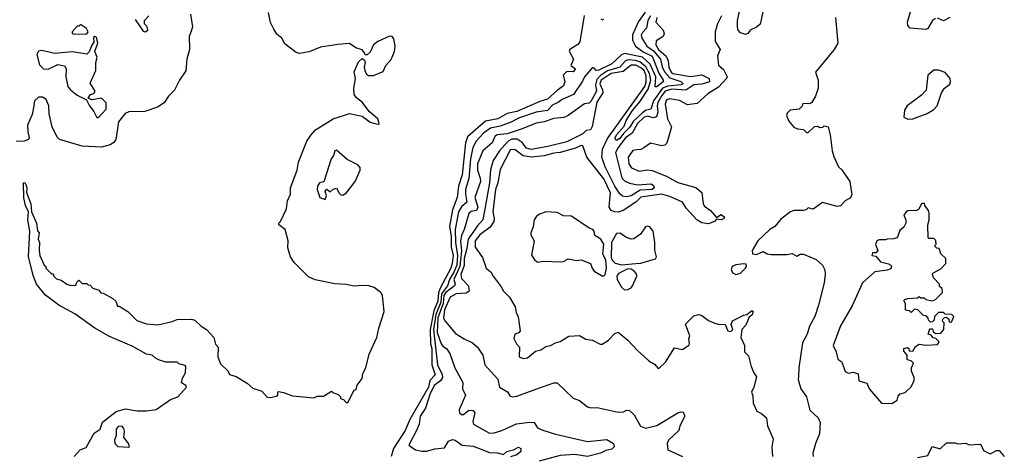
# Model space of a CAD drawing. Extents: x 2210602 to 2357277, y 510288 to 673808.
# Tile 300 of 464: x 2294647 to 2300763, y 606295 to 609011. Entities that reach past the tile are written whole.
import ezdxf

# ---------------------------------------------------------------- set-up
doc = ezdxf.new("R2010")
doc.units = 0

msp = doc.modelspace()

# ---------------------------------------------------------------- linework, layer by layer
at = {"layer": '0CON05XD'}
for points in [[(2299284, 609155), (2299246.9, 608983.1), (2299225, 608963.8), (2299184.4, 608945.6), (2299170, 608925), (2299155, 608918), (2299125, 608928.8), (2299110, 608945), (2299105.7, 608965), (2299105.7, 609005.7), (2299141.8, 609165)], [(2295707.7, 609045), (2295719.7, 608965), (2295714.6, 608944.6), (2295700.7, 608905), (2295701.6, 608825), (2295685.7, 608764.3), (2295678.3, 608691.7), (2295640.4, 608635), (2295608.8, 608571.2), (2295570.9, 608535), (2295545.7, 608494.3), (2295502.9, 608467.1), (2295425, 608439.1), (2295325, 608437.5), (2295301.9, 608428.1), (2295261.3, 608375), (2295245.2, 608264.8), (2295232.3, 608247.7), (2295208.3, 608231.7), (2295155, 608218.4), (2295034.7, 608224.7), (2294895, 608265.6), (2294879.8, 608279.8), (2294850, 608345), (2294829.4, 608425), (2294827.8, 608475), (2294812.2, 608515), (2294789.5, 608529.5), (2294765, 608527.9), (2294740, 608505), (2294734.6, 608475.4), (2294725, 608420), (2294696.5, 608355), (2294697.5, 608315), (2294706.7, 608275), (2294702.5, 608265), (2294675.8, 608254.2), (2294625, 608252.5)], [(2295435, 607120), (2295505, 607113.3), (2295595, 607133.3), (2295625, 607146.7), (2295715, 607147.5), (2295735, 607142.5), (2295773.9, 607103.9), (2295807.5, 607085), (2295852.5, 607035), (2295863, 606993), (2295880, 606975), (2295877.5, 606915), (2295895, 606870), (2295942.5, 606825), (2295950, 606805), (2295991.2, 606791.2), (2296059.6, 606749.6), (2296095, 606720), (2296151.2, 606701.2), (2296185, 606663.6), (2296208.2, 606661.8), (2296240.7, 606669.3), (2296250, 606675), (2296250, 606695), (2296255, 606697.5), (2296285, 606693.3), (2296342.3, 606672.3), (2296475, 606660), (2296495, 606670), (2296535, 606670), (2296585, 606700), (2296591.7, 606691.7), (2296625, 606680), (2296640, 606665), (2296640, 606655), (2296658.3, 606648.3), (2296675, 606630), (2296685, 606630), (2296723.9, 606706.1), (2296738.3, 606711.7), (2296743, 606737), (2296775, 606780), (2296779.5, 606810.5), (2296796.9, 606845), (2296818.5, 606931.5), (2296865, 607034), (2296878, 607092), (2296910.4, 607195), (2296901.4, 607295), (2296891.2, 607315), (2296848.8, 607345), (2296815, 607355.5), (2296778.3, 607358.3), (2296725, 607352.5), (2296674.6, 607364.6), (2296605, 607367.1), (2296482.2, 607392.2), (2296441.4, 607411.4), (2296351.3, 607501.3), (2296328.8, 607535), (2296312.3, 607592.3), (2296315.5, 607635.5), (2296296, 607705), (2296257.5, 607735), (2296257.5, 607745), (2296267.5, 607755), (2296303.6, 607833.6), (2296310, 607885), (2296330, 607925), (2296328.8, 607965), (2296370.6, 608075), (2296379.5, 608125), (2296430, 608255), (2296458.1, 608295), (2296484.2, 608325), (2296595, 608393.6), (2296695, 608428.1), (2296775, 608410.8), (2296825, 608374.2), (2296845, 608366.2), (2296875, 608360), (2296880, 608365), (2296872.5, 608395), (2296818.9, 608438.9), (2296775.9, 608495.9), (2296738.8, 608525), (2296724.2, 608545), (2296722, 608585), (2296733.3, 608645), (2296724.1, 608685.9), (2296751.7, 608748.3), (2296775, 608770), (2296788.8, 608758.8), (2296792.5, 608745), (2296786.7, 608715), (2296791.2, 608695), (2296802, 608672), (2296813.9, 608663.9), (2296845, 608663.3), (2296905, 608687.5), (2296921.2, 608725), (2296955, 608763.3), (2296975, 608813.3), (2296978.8, 608845), (2296972.1, 608892.1), (2296960.8, 608905), (2296945, 608908.2), (2296872.5, 608875), (2296844.2, 608855), (2296825, 608807.5), (2296805, 608792.5), (2296792.5, 608792.5), (2296790, 608805), (2296775, 608822.5), (2296735, 608836.2), (2296695, 608861.8), (2296624.3, 608855.7), (2296515, 608839.5), (2296445, 608809.8), (2296385, 608799.2), (2296365, 608807.3), (2296295, 608860.8), (2296275.2, 608895.2), (2296245, 608920.4), (2296225, 608951.1), (2296205, 608994), (2296192.9, 609055)], [(2298532, 609058), (2298490.6, 608999.4), (2298453.8, 608916.2), (2298453.2, 608883.2), (2298472.5, 608845), (2298520.1, 608810.1), (2298575, 608783.8), (2298618.3, 608678.3), (2298643.8, 608635), (2298643.5, 608625), (2298605, 608593.8), (2298595, 608592.9), (2298599.7, 608655), (2298563.4, 608733.4), (2298515, 608778.4), (2298405, 608799.8), (2298385, 608791.6), (2298324.5, 608735), (2298245, 608696.5), (2298227.5, 608695), (2298215, 608710), (2298205, 608712.5), (2298155, 608655.7), (2298142.2, 608627.8), (2298087.3, 608545), (2298016.9, 608515), (2297992.9, 608495), (2297959.5, 608480.5), (2297925, 608444.8), (2297855, 608435.8), (2297745, 608398.5), (2297705, 608375.8), (2297632.2, 608347.8), (2297571.9, 608335), (2297528.2, 608305), (2297482.9, 608255), (2297462.4, 608215), (2297448.1, 608145), (2297437, 608023), (2297416.9, 607955), (2297415.8, 607925), (2297425.4, 607875), (2297392.6, 607847.4), (2297373.5, 607816.5), (2297352.1, 607705), (2297354.9, 607624.9), (2297367, 607545), (2297361.8, 607485), (2297346, 607444), (2297318, 607395), (2297305.6, 607355), (2297267.5, 607305), (2297263.2, 607255), (2297232.2, 607177.8), (2297216.8, 607085), (2297242.2, 606865), (2297272, 606805), (2297273.2, 606785), (2297261.2, 606765), (2297221.4, 606735), (2297195, 606679.4), (2297168, 606595), (2297135.4, 606545), (2297128.6, 606495), (2297112.5, 606455), (2297064, 606365), (2297106.2, 606335), (2297145, 606326.5), (2297175, 606327.2), (2297225, 606341.6), (2297285, 606349.1), (2297310.1, 606389.9), (2297335, 606399.8), (2297353.1, 606395), (2297395, 606365.7), (2297465, 606358.9), (2297496.2, 606346.2), (2297565, 606318.5), (2297615, 606317.5), (2297653.3, 606306.7), (2297674.1, 606325.9), (2297713.8, 606336.2), (2297745, 606352.2), (2297760, 606345), (2297760, 606325), (2297735.7, 606305), (2297695, 606291.8)], [(2300335, 609017.5), (2300317.5, 609005), (2300287.5, 608955), (2300275, 608950), (2300178, 608958), (2300163.3, 608975), (2300161.2, 608995), (2300182.1, 609067.9)], [(2294985, 608920), (2295065, 608922.5), (2295072.5, 608935), (2295062.5, 608955), (2295025, 608980), (2295015, 608970), (2295005, 608970), (2294972.5, 608935), (2294972.5, 608925), (2294985, 608920)], [(2295365, 609010.8), (2295415, 608939.2), (2295425.9, 608934.1), (2295443.3, 608945), (2295440, 608965), (2295423.3, 608985), (2295423.3, 609005), (2295448.8, 609035)], [(2298153, 609037), (2298126.5, 608873.5), (2298113.4, 608856.6), (2298063.8, 608825), (2298061.2, 608815), (2298086.7, 608765), (2298070, 608725), (2298100, 608705), (2298085, 608686.7), (2298045, 608687.5), (2298023.9, 608666.1), (2298033.8, 608625), (2298025, 608598.8), (2297987, 608573), (2297925, 608515.8), (2297878.3, 608501.7), (2297735, 608438.9), (2297675, 608427.8), (2297618, 608395), (2297541, 608379), (2297428.6, 608281.4), (2297415.6, 608244.4), (2297396.1, 608045), (2297372.4, 607975), (2297365.2, 607905), (2297335, 607827.3), (2297316.8, 607725), (2297328.1, 607665), (2297328.1, 607595), (2297339.2, 607545), (2297334.4, 607495), (2297325, 607465.5), (2297258.2, 607341.8), (2297249, 607311), (2297245, 607261.1), (2297219.4, 607200.6), (2297196, 607085), (2297199.9, 606995), (2297206.8, 606965), (2297206.7, 606865), (2297227.4, 606802.6), (2297195, 606766.4), (2297187, 606725), (2297070.2, 606525), (2297041.4, 606455), (2296968.9, 606345), (2296954.8, 606295)], [(2298565.2, 609035), (2298548.3, 609005), (2298541.4, 608958.6), (2298515, 608931.5), (2298508.6, 608915), (2298511.8, 608895), (2298542.4, 608845), (2298585, 608816.6), (2298626.9, 608765), (2298638.6, 608715), (2298655, 608684.1), (2298685, 608647.9), (2298755, 608625.7), (2298767.5, 608612.5), (2298753.9, 608606.1), (2298672.8, 608597.2), (2298641, 608585), (2298583.8, 608505), (2298567.7, 608455), (2298535, 608446.5), (2298515, 608431.6), (2298460.9, 608379.1), (2298435, 608339.7), (2298397.3, 608302.7), (2298375, 608271), (2298355, 608260), (2298347.5, 608265), (2298346.4, 608275), (2298355, 608294.6), (2298401.1, 608348.9), (2298415, 608384), (2298454.4, 608445.6), (2298499.8, 608500.2), (2298552, 608578), (2298566.7, 608635), (2298559.6, 608675), (2298537.1, 608717.1), (2298499.3, 608749.3), (2298472.3, 608757.7), (2298425, 608761), (2298408.2, 608751.8), (2298374.8, 608715.2), (2298298.4, 608691.6), (2298255, 608664.3), (2298231.6, 608638.4), (2298224.3, 608605.7), (2298230.3, 608565), (2298195, 608500.8), (2298185, 608492), (2298155, 608488), (2298055, 608414.2), (2298026.8, 608403.2), (2297965, 608395.6), (2297904.6, 608375.4), (2297855, 608367.8), (2297768.4, 608331.6), (2297675, 608301.5), (2297612.5, 608295), (2297599.4, 608285), (2297582.9, 608245), (2297524.8, 608195.2), (2297491.9, 608115), (2297491.3, 608075), (2297508.2, 608025), (2297508.7, 608005), (2297474.7, 607905), (2297492.8, 607845), (2297485, 607824.4), (2297451.7, 607818.3), (2297436.9, 607805), (2297409.1, 607705), (2297391, 607669), (2297386.1, 607635), (2297392.5, 607572.5), (2297385.9, 607515), (2297382, 607475), (2297344.6, 607395), (2297351.6, 607365), (2297348.3, 607355), (2297295, 607313.6), (2297281.8, 607295), (2297278, 607245), (2297245, 607155.6), (2297240.3, 607065), (2297265, 606994.3), (2297275, 606980), (2297298, 606965), (2297320, 606935), (2297350.8, 606845), (2297400, 606755), (2297398.8, 606715), (2297416.2, 606675), (2297376.2, 606585), (2297380, 606565), (2297392.5, 606555), (2297405, 606554.5), (2297437.9, 606582.1), (2297465, 606581.1), (2297473.5, 606565), (2297462.9, 606512.9), (2297465.9, 606495.9), (2297565, 606440), (2297595, 606440.8), (2297642.5, 606455), (2297733, 606497), (2297815, 606508.8), (2297842.5, 606505), (2297862.9, 606472.9), (2297897.5, 606457.5), (2297975, 606432.9), (2298175, 606387.8), (2298295, 606400), (2298335, 606375.6), (2298339.1, 606355), (2298325, 606339.2), (2298287.6, 606332.4), (2298255, 606315.4), (2298175, 606294.5), (2298095, 606306.9), (2298005, 606300.5), (2297875, 606266)], [(2299006.7, 609035), (2298982.5, 608985), (2298967.5, 608935), (2298967.5, 608875), (2298997.5, 608825), (2298982.5, 608785), (2298988.3, 608728.3), (2299020, 608700), (2299042.5, 608655), (2299037.5, 608645), (2298988.2, 608591.8), (2298920.9, 608549.1), (2298855, 608490), (2298795, 608480), (2298745, 608508), (2298685, 608518), (2298665, 608512), (2298657.5, 608485), (2298671.8, 608395), (2298695.5, 608345), (2298667, 608243), (2298655, 608231.2), (2298635, 608226), (2298565, 608243.3), (2298525, 608213.8), (2298505, 608203.8), (2298481.7, 608201.7), (2298455, 608197.5), (2298427.5, 608155), (2298430.8, 608115), (2298448.3, 608088.3), (2298495, 608068.1), (2298545, 608076.5), (2298575, 608072.9), (2298665, 608038.2), (2298735, 607998.8), (2298847.5, 607967.5), (2298884.2, 607935), (2298892.5, 607865), (2298900.8, 607850.8), (2298938.8, 607825), (2298975, 607780), (2299005, 607800), (2299022.5, 607785), (2299022.5, 607775), (2299005, 607766.7), (2298975, 607770), (2298962.5, 607755), (2298925, 607741.2), (2298885, 607748), (2298854, 607765), (2298787.6, 607837.6), (2298764.2, 607875), (2298685, 607911.8), (2298633.7, 607926.4), (2298505, 607906.4), (2298475, 607875.5), (2298396.5, 607823.5), (2298366.2, 607813.8), (2298344.7, 607814.7), (2298321.4, 607825), (2298309.5, 607845), (2298316.3, 607933.7), (2298275, 608020), (2298169.4, 608155), (2298145, 608225.6), (2298135, 608227.3), (2298099.1, 608210.9), (2298005, 608183.6), (2297965, 608180.4), (2297906.1, 608163.9), (2297825, 608155.8), (2297775, 608163.8), (2297725, 608200.5), (2297695, 608203.3), (2297631.8, 608078.2), (2297616.5, 607995), (2297602.2, 607955), (2297585.4, 607815), (2297595.4, 607775), (2297592, 607755), (2297569.7, 607720.2), (2297505, 607673.1), (2297475.7, 607635), (2297476.1, 607596.1), (2297522.3, 607532.3), (2297544, 607465), (2297560.7, 607450.7), (2297573, 607443), (2297587.5, 607415), (2297638.8, 607348.8), (2297651.7, 607321.7), (2297690, 607285), (2297725.8, 607225.8), (2297730.7, 607190.7), (2297743, 607163), (2297756.7, 607075), (2297747, 607063), (2297722.5, 607055), (2297717.5, 607027.5), (2297732.5, 606995), (2297752.5, 606975), (2297750, 606915), (2297774.1, 606904.1), (2297801.7, 606908.3), (2297851.7, 606948.3), (2297885, 606956.7), (2297915, 606977.5), (2297945, 606983.8), (2297975, 607002), (2298005, 607010), (2298057.7, 607042.3), (2298125, 607046.2), (2298164.1, 607024.1), (2298205, 607016.7), (2298253, 606993), (2298265, 606992.5), (2298305, 607016.7), (2298345, 607060), (2298365, 607067.5), (2298425, 607017.5), (2298485, 606952.5), (2298555, 606890), (2298589.5, 606869.5), (2298615, 606840), (2298658.3, 606881.7), (2298715, 606970), (2298765, 606960), (2298803, 606987), (2298807.5, 606995), (2298803.3, 607025), (2298810, 607045), (2298783, 607117), (2298835, 607170), (2298865, 607177.5), (2298885, 607171.2), (2298925, 607140), (2298965, 607123.3), (2298985, 607116.7), (2299030, 607115), (2299046.1, 607076.1), (2299065, 607072), (2299076.2, 607085), (2299067.5, 607115), (2299075, 607137.5), (2299145, 607173.8), (2299165, 607177.5), (2299195, 607202.5), (2299202.5, 607195), (2299196.7, 607175), (2299178.8, 607161.2), (2299158.3, 607111.7), (2299133.3, 607085), (2299126.7, 607035), (2299150, 606985), (2299150, 606945), (2299175, 606920), (2299191.2, 606855), (2299207.5, 606815), (2299225, 606790), (2299207.5, 606725), (2299192.5, 606695), (2299201.7, 606671.7), (2299202.5, 606625), (2299227, 606577), (2299255, 606562.5), (2299286.7, 606535), (2299293.3, 606485), (2299327.5, 606405), (2299320, 606355), (2299323.3, 606295)], [(2298260, 609015), (2298265, 609010), (2298275, 609013.8)], [(2298604.2, 609025), (2298598.2, 608995), (2298644.5, 608945), (2298651.1, 608925), (2298643.9, 608906.1), (2298600.9, 608879.1), (2298597.8, 608855), (2298615.8, 608825), (2298662.7, 608782.7), (2298674.8, 608755), (2298679.3, 608715), (2298693.8, 608685), (2298705, 608675.3), (2298815, 608657.1), (2298885, 608668), (2298929.2, 608645), (2298931.3, 608625), (2298885, 608609), (2298835, 608606.4), (2298785, 608571.4), (2298698, 608578), (2298656.8, 608565), (2298635, 608539.5), (2298610.2, 608495), (2298606.7, 608475), (2298611.7, 608435), (2298603.7, 608406.3), (2298585, 608399.3), (2298545, 608411.2), (2298525, 608402.7), (2298484.1, 608365), (2298451.9, 608305), (2298411.3, 608275)], [(2299713.8, 609025), (2299730, 608865), (2299706.7, 608825), (2299590, 608685), (2299607.5, 608635), (2299607.5, 608585), (2299590, 608535), (2299567.5, 608495), (2299555, 608487.5), (2299511.7, 608488.3), (2299508.3, 608471.7), (2299490, 608455), (2299433, 608447), (2299415, 608430), (2299410, 608415), (2299425, 608380), (2299455, 608342.5), (2299478.3, 608331.7), (2299517, 608327), (2299535, 608310), (2299545, 608310), (2299585, 608346.7), (2299605, 608347.5), (2299615, 608340), (2299637, 608343), (2299645, 608350), (2299670, 608345), (2299682.5, 608295), (2299693.3, 608195), (2299705, 608160), (2299733.3, 608095), (2299755, 608077.5), (2299803.6, 608003.6), (2299812.5, 607947.5), (2299816, 607925), (2299807.3, 607902.7), (2299775, 607883.3), (2299745, 607853.3), (2299725, 607848.8), (2299635, 607873.3), (2299575, 607833.3), (2299545, 607840), (2299532.5, 607827.5), (2299516.1, 607823.9), (2299455, 607823.3), (2299435, 607816.7), (2299375, 607770), (2299338, 607725), (2299306.7, 607705), (2299232.5, 607635), (2299197.5, 607575), (2299200, 607555), (2299225, 607550), (2299265, 607570), (2299290, 607555), (2299315, 607550), (2299415, 607550), (2299445, 607556.2), (2299475, 607540), (2299495, 607552.5), (2299515, 607553.3), (2299595, 607520), (2299633.3, 607485), (2299648.8, 607455), (2299651.2, 607425), (2299643.8, 607375), (2299610, 607235), (2299586.2, 607165), (2299554, 607105), (2299538.8, 607055), (2299508.8, 607001.2), (2299486.2, 606845), (2299485.8, 606794.2)], [(2300425, 609023.8), (2300385, 609003.3), (2300349.3, 609019.3)], [(2295135, 608401.2), (2295184.4, 608455), (2295183.4, 608493.4), (2295155, 608523.3), (2295095, 608511.2), (2295072.5, 608522.5), (2295087.5, 608545), (2295108.8, 608551.2), (2295116.7, 608565), (2295084.2, 608615), (2295120.4, 608695), (2295121.1, 608745), (2295129.4, 608775), (2295113.3, 608815), (2295132.5, 608865), (2295125, 608902.5), (2295113.8, 608906.2), (2295105, 608900), (2295108.8, 608871.2), (2295095, 608852.5), (2295079.7, 608810.3), (2295065, 608795.8), (2294975, 608811.1), (2294865, 608800.6), (2294785, 608819.4), (2294763.3, 608815), (2294754, 608795), (2294769.3, 608729.3), (2294795, 608704), (2294825, 608703.8), (2294885, 608732), (2294925, 608724), (2294935.7, 608705), (2294933.1, 608655), (2294947.3, 608595), (2294963.4, 608573.4), (2295005, 608541.8), (2295063, 608513), (2295080.6, 608475), (2295108.8, 608438.8), (2295125, 608406.7), (2295135, 608401.2)], [(2298411.3, 608275), (2298363.9, 608215), (2298348.6, 608185), (2298387.5, 608027.5), (2298405, 608008.2), (2298435, 607993.9), (2298485, 607984.1), (2298568.8, 607988.8), (2298585, 607979.1), (2298587.5, 607965), (2298575, 607954.8), (2298500.4, 607949.6), (2298445, 607915.2), (2298415, 607909.5), (2298392.4, 607912.4), (2298375, 607927.9), (2298345, 607975.4), (2298284.9, 608094.9), (2298262.5, 608155), (2298266.5, 608205), (2298299.3, 608270.7), (2298529.5, 608595), (2298538.3, 608625), (2298538.8, 608661.2), (2298525.4, 608695), (2298510.5, 608709.5), (2298475, 608726.8), (2298445, 608727.7), (2298395, 608689.1), (2298321.1, 608675), (2298259.3, 608635), (2298250.8, 608610.8), (2298268, 608575), (2298268.5, 608555), (2298233.1, 608496.9), (2298202.7, 608347.3), (2298193.4, 608326.6), (2298165, 608320.8), (2298145, 608301.4), (2298045, 608251.4), (2297928.6, 608221.4), (2297825, 608203.8), (2297795, 608210.7), (2297767.6, 608247.6), (2297736.6, 608266.6), (2297705, 608266.9), (2297682.4, 608255), (2297626.8, 608195), (2297588.8, 608135), (2297572.2, 608077.8), (2297565.6, 607995), (2297538.4, 607845), (2297524.7, 607765), (2297491, 607729), (2297432.8, 607645), (2297425, 607587.1), (2297407.7, 607525), (2297407.4, 607482.6), (2297387.7, 607425), (2297390.7, 607400.7), (2297434.5, 607355), (2297438.3, 607321.7), (2297420.9, 607309.1), (2297358.8, 607305), (2297321.5, 607285), (2297285, 607205.5), (2297279.6, 607155), (2297289.5, 607135), (2297355, 607060), (2297408.8, 607025), (2297460.8, 607000.8), (2297490.8, 606975), (2297524, 606925), (2297537.5, 606865), (2297617.1, 606775), (2297627.5, 606725), (2297677.3, 606697.3), (2297691.4, 606671.4), (2297705.9, 606665.9), (2297735, 606670), (2297860, 606715), (2297965, 606753.3), (2297985, 606752.5), (2298085, 606657.5), (2298125, 606642.5), (2298175, 606603.8), (2298195, 606596.7), (2298235, 606600), (2298365, 606570), (2298397, 606573), (2298416.7, 606583.3), (2298435, 606581.2), (2298464.1, 606554.1), (2298503.6, 606483.6), (2298535, 606471.2), (2298605, 606486.9), (2298735, 606566.7), (2298755, 606572.5), (2298769.5, 606569.5), (2298778.8, 606545), (2298748.6, 606485), (2298742, 606455), (2298676.7, 606395), (2298670, 606375), (2298673.3, 606335), (2298765, 606294)], [(2300165, 608392.5), (2300195, 608393.3), (2300285, 608427.5), (2300325, 608452.5), (2300346.1, 608473.9), (2300373.9, 608556.1), (2300392.5, 608585), (2300425, 608610), (2300430, 608625), (2300427.5, 608645), (2300395, 608682.5), (2300355, 608697.5), (2300325, 608697.5), (2300287.5, 608665), (2300277, 608573), (2300249.3, 608540.7), (2300160, 608475), (2300143, 608447), (2300140, 608405), (2300165, 608392.5)], [(2296545, 607892.5), (2296552.5, 607915), (2296543.8, 607945), (2296555, 607957.5), (2296575, 607940), (2296595, 607957.5), (2296615, 607962.5), (2296630.8, 607930.8), (2296642.3, 607922.3), (2296655, 607920), (2296675, 607931.4), (2296731.5, 608005), (2296762.1, 608075), (2296762, 608092), (2296747.8, 608107.8), (2296681.2, 608141.2), (2296615, 608200), (2296604.2, 608195.8), (2296596.7, 608165), (2296582.5, 608145), (2296537, 608003), (2296510, 607995), (2296497.1, 607975), (2296495.6, 607955), (2296512.5, 607905), (2296545, 607892.5)], [(2294985.6, 606295), (2295023.7, 606336.3), (2295060, 606350), (2295110.5, 606439.5), (2295146.7, 606465), (2295162.2, 606507.8), (2295245.8, 606575), (2295305, 606591.6), (2295377.4, 606577.4), (2295435, 606577.3), (2295495, 606586.2), (2295585, 606648), (2295628.6, 606665), (2295683.3, 606725), (2295680, 606735), (2295653.3, 606753.3), (2295658.3, 606781.7), (2295677.5, 606815), (2295680, 606855), (2295675, 606860), (2295635, 606870), (2295625, 606880), (2295555, 606880), (2295515, 606892.5), (2295490, 606905), (2295470, 606925), (2295435, 606930), (2295345, 606981.2), (2295205, 607041.2), (2295115, 607093.3), (2294990.7, 607180.7), (2294890, 607235), (2294807, 607297), (2294752.5, 607365), (2294730.7, 607420.7), (2294703, 607537), (2294710, 607695), (2294697.5, 607765), (2294702.5, 607815), (2294683.3, 607855), (2294673.6, 607903.6), (2294670, 607995), (2294678.3, 607998.3), (2294686.4, 607986.4), (2294692.5, 607965), (2294690, 607935), (2294717.5, 607865), (2294720, 607815), (2294752.5, 607745), (2294758.3, 607698.3), (2294767.5, 607685), (2294762.5, 607645), (2294770, 607625), (2294767.5, 607575), (2294773.3, 607545), (2294800, 607485), (2294810, 607475), (2294810, 607465), (2294845, 607430), (2294855, 607430), (2294860, 607415), (2294875, 607400), (2294905, 607390), (2294940, 607365), (2294965, 607357.5), (2294995, 607360), (2295001.7, 607378.3), (2295015, 607390), (2295035, 607370), (2295065, 607370), (2295071.7, 607361.7), (2295085, 607360), (2295101.7, 607341.7), (2295138.3, 607328.3), (2295151.7, 607311.7), (2295165, 607310), (2295226.4, 607276.4), (2295245, 607260), (2295255, 607230), (2295265, 607230), (2295320, 607195), (2295375, 607140), (2295435, 607120)], [(2298275, 607417.5), (2298283.8, 607426.2), (2298291.4, 607465), (2298288, 607515), (2298270, 607555), (2298275.6, 607615), (2298256.3, 607646.3), (2298219.5, 607669.5), (2298216, 607696), (2298207.5, 607705), (2298185, 607713.3), (2298075, 607788), (2298025, 607790), (2297985, 607812.5), (2297915, 607816.7), (2297871.7, 607798.3), (2297855.8, 607784.2), (2297843.8, 607765), (2297837, 607723), (2297822, 607685), (2297822.7, 607672.7), (2297843.8, 607635), (2297826.4, 607546.4), (2297847.5, 607515), (2297865, 607503.3), (2297900.8, 607509.2), (2298005, 607504), (2298025, 607506.2), (2298055, 607523.3), (2298105, 607512.5), (2298135, 607517.5), (2298192.5, 607495), (2298202.5, 607465), (2298216.1, 607446.1), (2298265, 607417.5), (2298275, 607417.5)], [(2300065, 606623.3), (2300097.5, 606645), (2300105, 606670), (2300117, 606683), (2300147, 606693), (2300185, 606727.5), (2300203, 606767), (2300202.5, 606785), (2300186.7, 606825), (2300187.5, 606845), (2300200, 606875), (2300185, 606890), (2300160, 606895), (2300160, 606925), (2300138.3, 606948.3), (2300140, 606965), (2300161.7, 606971.7), (2300170, 606965), (2300171.7, 606951.7), (2300195, 606950), (2300210.7, 606979.3), (2300235, 606992.5), (2300275, 606987.5), (2300348.3, 606991.7), (2300358.3, 607008.3), (2300338.3, 607028.3), (2300321.7, 607031.7), (2300308.3, 607048.3), (2300290, 607055), (2300301.7, 607088.3), (2300318.3, 607088.3), (2300321.7, 607071.7), (2300335, 607060), (2300368.3, 607061.7), (2300387.5, 607085), (2300390, 607125), (2300380, 607135), (2300381.7, 607148.3), (2300391.7, 607158.3), (2300405, 607160), (2300418.3, 607148.3), (2300421.7, 607131.7), (2300435, 607130), (2300450, 607165), (2300437, 607177), (2300395, 607180), (2300385, 607190), (2300355, 607190), (2300330, 607165), (2300328.3, 607141.7), (2300318.3, 607131.7), (2300305, 607130), (2300291.7, 607141.7), (2300290, 607155), (2300278.3, 607168.3), (2300261.7, 607171.7), (2300227, 607207), (2300205, 607210), (2300185, 607190), (2300175, 607200), (2300150, 607205), (2300150, 607245), (2300140, 607265), (2300145, 607270), (2300165, 607277.5), (2300225, 607280), (2300235, 607290), (2300245, 607280), (2300265, 607280), (2300275, 607270), (2300315, 607262.5), (2300335, 607270), (2300380, 607315), (2300378.3, 607338.3), (2300361.7, 607351.7), (2300360, 607365), (2300322.5, 607405), (2300317.5, 607425), (2300320, 607435), (2300369.3, 607460.7), (2300400, 607495), (2300400, 607525), (2300370, 607555), (2300358.3, 607588.3), (2300345, 607590), (2300330, 607605), (2300340, 607615), (2300338.3, 607638.3), (2300325, 607650), (2300295, 607650), (2300290, 607655), (2300287.5, 607735), (2300297.5, 607765), (2300296.7, 607805), (2300292.5, 607825), (2300270, 607855), (2300268.3, 607868.3), (2300251.7, 607868.3), (2300229.3, 607830.7), (2300217, 607823), (2300165, 607822.5), (2300153.6, 607816.4), (2300140, 607795), (2300152.5, 607765), (2300152.5, 607745), (2300139.3, 607720.7), (2300115, 607700), (2300097.5, 607655), (2300075, 607647.5), (2300035, 607646.7), (2300025, 607641.2), (2299985, 607642.5), (2299972, 607635), (2299962.7, 607612.7), (2299977.5, 607575), (2299965, 607560), (2299945, 607560), (2299940, 607545), (2299965, 607540), (2299995, 607503.8), (2300045, 607493.3), (2300057.5, 607485), (2300062.5, 607475), (2300058.3, 607461.7), (2300035, 607452.5), (2299958.3, 607441.7), (2299883.3, 607375), (2299818.3, 607231.7), (2299745, 607107.5), (2299700, 606985), (2299718.8, 606945), (2299729.3, 606899.3), (2299755, 606882.5), (2299775, 606823.3), (2299795, 606813.3), (2299825, 606818.8), (2299855, 606807.5), (2299860, 606765), (2299909.5, 606749.5), (2299925, 606712.5), (2300000, 606625), (2300065, 606623.3)], [(2298385, 607486), (2298475, 607493.8), (2298505, 607496.2), (2298581.7, 607518.3), (2298596.2, 607523.8), (2298602.5, 607535), (2298593, 607577), (2298593.3, 607625), (2298582.5, 607695), (2298561.7, 607721.7), (2298545, 607726.7), (2298535, 607722.5), (2298503, 607677), (2298463, 607647), (2298445, 607646.2), (2298416.1, 607656.1), (2298375, 607683.3), (2298355, 607680), (2298323.1, 607625), (2298321.4, 607531.4), (2298328, 607515), (2298347, 607497), (2298385, 607486)], [(2298405, 607331.2), (2298425, 607333.3), (2298445, 607343.3), (2298454.1, 607355.9), (2298481.2, 607415), (2298479.5, 607429.5), (2298465, 607446.7), (2298445, 607458.8), (2298425, 607462), (2298367, 607433), (2298357.1, 607415), (2298359.4, 607395), (2298385, 607346.7), (2298405, 607331.2)], [(2299095, 607426.7), (2299125, 607433.8), (2299156.7, 607465), (2299162.5, 607475), (2299159.3, 607489.3), (2299145, 607493.3), (2299095, 607486.2), (2299072.5, 607475), (2299067.5, 607455), (2299077, 607437), (2299095, 607426.7)], [(2299485.8, 606794.2), (2299482.3, 606772.3), (2299500, 606715), (2299533.8, 606665), (2299555, 606582.5), (2299607.5, 606535), (2299620, 606505), (2299616, 606435), (2299590, 606375), (2299574.2, 606315.8), (2299576.2, 606295)], [(2295325, 606353.3), (2295330, 606355), (2295323.3, 606375), (2295293.3, 606415), (2295298.5, 606451.5), (2295295, 606468.8), (2295283.2, 606483.2), (2295258.1, 606481.9), (2295245.6, 606464.4), (2295246.2, 606425), (2295236.2, 606395), (2295237.5, 606375), (2295257, 606357), (2295325, 606353.3)], [(2300225, 606288.8), (2300288.8, 606301.2), (2300315, 606357.5), (2300365, 606342.5), (2300405, 606380), (2300455, 606380), (2300475, 606372.5), (2300525, 606377.5), (2300545, 606367.5), (2300611.7, 606371.7), (2300618.3, 606368.3), (2300635, 606332.5), (2300675, 606310), (2300715, 606332.5), (2300731.7, 606331.7), (2300763.3, 606295)]]:
    msp.add_lwpolyline(points, dxfattribs=at)

doc.saveas('drawing.dxf')
